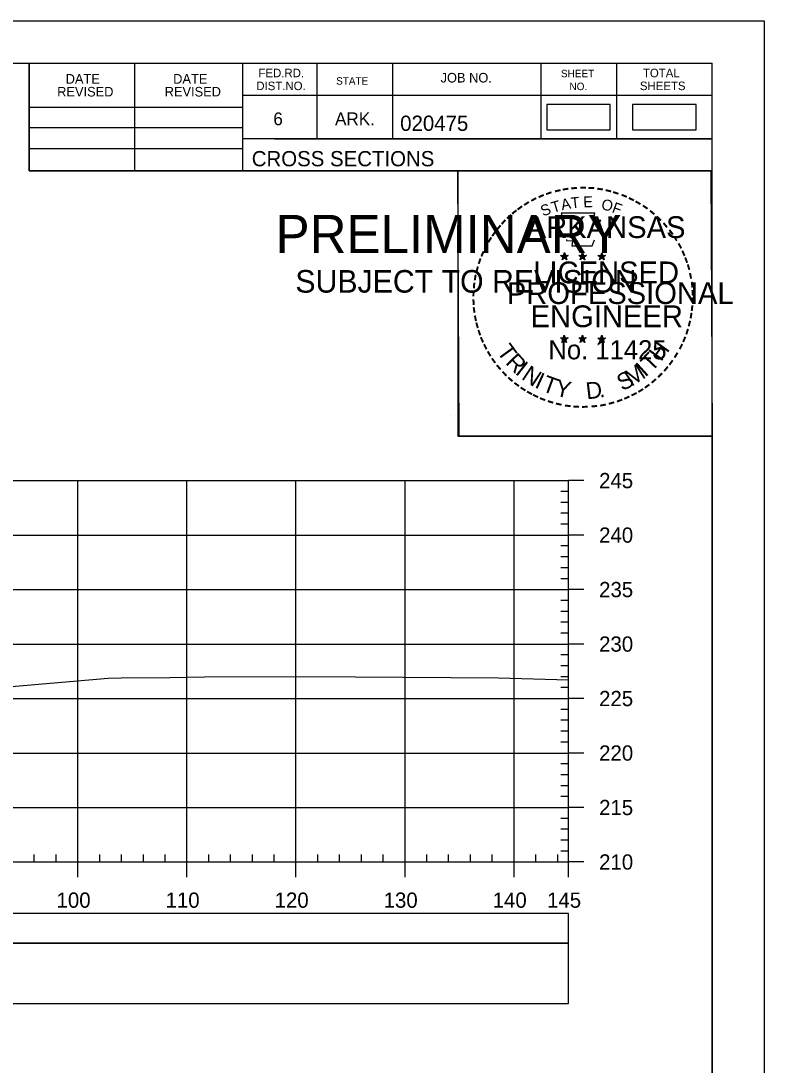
# Model space of a CAD drawing. Extents: x 1386544 to 1388153, y 379785 to 390999.
# Drawn here: x 1387472.7 to 1387540.9, y 379902.3 to 379998.1 of the extents above; entities that cross this region are included whole.
import ezdxf

# ---------------------------------------------------------------- set-up
doc = ezdxf.new("R2010")
doc.units = 0
for name, color, linetype in [('R_Axis', 7, 'Continuous'), ('R_Axis Annot', 7, 'Continuous'), ('R_Border', 7, 'Continuous'), ('R_Border PE', 7, 'Continuous'), ('R_Border Prem', 7, 'Continuous'), ('R_Exist Surface', 7, 'Continuous'), ('R_Grid', 7, 'Continuous'), ('R_No Plot', 7, 'Continuous'), ('S_SHOULDER', 7, 'Continuous')]:
    doc.layers.add(name, color=color, linetype=linetype)

msp = doc.modelspace()

# ---------------------------------------------------------------- linework, layer by layer
at = {"layer": 'R_Axis'}
for p, q in [((1387522.953, 379920.947), (1387522.953, 379955.947)), ((1387524.353, 379955.947), (1387522.953, 379955.947)), ((1387522.953, 379954.947), (1387522.253, 379954.947)), ((1387522.953, 379953.947), (1387522.253, 379953.947)), ((1387522.953, 379952.947), (1387522.253, 379952.947)), ((1387522.953, 379951.947), (1387522.253, 379951.947)), ((1387524.353, 379950.947), (1387522.953, 379950.947)), ((1387522.953, 379949.947), (1387522.253, 379949.947)), ((1387522.953, 379948.947), (1387522.253, 379948.947)), ((1387522.953, 379947.947), (1387522.253, 379947.947)), ((1387522.953, 379946.947), (1387522.253, 379946.947)), ((1387524.353, 379945.947), (1387522.953, 379945.947)), ((1387522.953, 379944.947), (1387522.253, 379944.947)), ((1387522.953, 379943.947), (1387522.253, 379943.947)), ((1387522.953, 379942.947), (1387522.253, 379942.947)), ((1387522.953, 379941.947), (1387522.253, 379941.947)), ((1387524.353, 379940.947), (1387522.953, 379940.947)), ((1387522.953, 379939.947), (1387522.253, 379939.947)), ((1387522.953, 379938.947), (1387522.253, 379938.947)), ((1387522.953, 379937.947), (1387522.253, 379937.947)), ((1387522.953, 379936.947), (1387522.253, 379936.947)), ((1387524.353, 379935.947), (1387522.953, 379935.947)), ((1387522.953, 379934.947), (1387522.253, 379934.947)), ((1387522.953, 379933.947), (1387522.253, 379933.947)), ((1387522.953, 379932.947), (1387522.253, 379932.947)), ((1387522.953, 379931.947), (1387522.253, 379931.947)), ((1387524.353, 379930.947), (1387522.953, 379930.947)), ((1387522.953, 379929.947), (1387522.253, 379929.947)), ((1387522.953, 379928.947), (1387522.253, 379928.947)), ((1387522.953, 379927.947), (1387522.253, 379927.947)), ((1387522.953, 379926.947), (1387522.253, 379926.947)), ((1387524.353, 379925.947), (1387522.953, 379925.947)), ((1387522.953, 379924.947), (1387522.253, 379924.947)), ((1387522.953, 379923.947), (1387522.253, 379923.947)), ((1387522.953, 379922.947), (1387522.253, 379922.947)), ((1387473.953, 379920.947), (1387473.953, 379921.647)), ((1387475.953, 379920.947), (1387475.953, 379921.647)), ((1387479.953, 379920.947), (1387479.953, 379921.647)), ((1387481.953, 379920.947), (1387481.953, 379921.647)), ((1387483.953, 379920.947), (1387483.953, 379921.647)), ((1387485.953, 379920.947), (1387485.953, 379921.647)), ((1387489.953, 379920.947), (1387489.953, 379921.647)), ((1387491.953, 379920.947), (1387491.953, 379921.647)), ((1387493.953, 379920.947), (1387493.953, 379921.647)), ((1387495.953, 379920.947), (1387495.953, 379921.647)), ((1387499.953, 379920.947), (1387499.953, 379921.647)), ((1387501.953, 379920.947), (1387501.953, 379921.647)), ((1387503.953, 379920.947), (1387503.953, 379921.647)), ((1387505.953, 379920.947), (1387505.953, 379921.647)), ((1387509.953, 379920.947), (1387509.953, 379921.647)), ((1387511.953, 379920.947), (1387511.953, 379921.647)), ((1387513.953, 379920.947), (1387513.953, 379921.647)), ((1387515.953, 379920.947), (1387515.953, 379921.647)), ((1387519.953, 379920.947), (1387519.953, 379921.647)), ((1387521.953, 379920.947), (1387521.953, 379921.647)), ((1387522.953, 379921.947), (1387522.253, 379921.947)), ((1387232.953, 379920.947), (1387522.953, 379920.947)), ((1387477.953, 379919.547), (1387477.953, 379920.947)), ((1387487.953, 379919.547), (1387487.953, 379920.947)), ((1387497.953, 379919.547), (1387497.953, 379920.947)), ((1387507.953, 379919.547), (1387507.953, 379920.947)), ((1387517.953, 379919.547), (1387517.953, 379920.947)), ((1387522.953, 379919.547), (1387522.953, 379920.947)), ((1387524.353, 379920.947), (1387522.953, 379920.947))]:
    msp.add_line(p, q, dxfattribs=at)
at = {"layer": 'R_Axis Annot'}
for points in [[(1387451.973, 379913.503), (1387522.953, 379913.503), (1387522.953, 379916.211), (1387451.973, 379916.211)], [(1387451.973, 379907.975), (1387522.953, 379907.975), (1387522.953, 379913.503), (1387451.973, 379913.503)]]:
    msp.add_lwpolyline(points, close=True, dxfattribs=at)
at = {"layer": 'R_Border'}
for p, q in [((1387219.953, 379994.24), (1387536.133, 379994.24)), ((1387473.493, 379984.36), (1387473.493, 379994.24)), ((1387483.173, 379984.36), (1387483.173, 379994.24)), ((1387493.033, 379994.24), (1387493.033, 379984.36)), ((1387499.873, 379994.24), (1387499.873, 379987.3)), ((1387506.813, 379994.24), (1387506.813, 379987.3)), ((1387520.393, 379994.24), (1387520.393, 379987.3)), ((1387527.333, 379994.24), (1387527.333, 379987.3)), ((1387536.133, 379788.78), (1387536.133, 379994.24)), ((1387536.133, 379991.3), (1387493.033, 379991.3)), ((1387536.133, 379991.32), (1387536.133, 379991.32)), ((1387473.493, 379990.22), (1387493.033, 379990.22)), ((1387473.493, 379988.36), (1387493.033, 379988.36)), ((1387473.493, 379986.42), (1387493.033, 379986.42)), ((1387536.133, 379987.3), (1387493.033, 379987.3)), ((1387495.993, 379987.3), (1387536.133, 379987.3)), ((1387536.133, 379984.36), (1387473.493, 379984.36))]:
    msp.add_line(p, q, dxfattribs=at)
at = {"layer": 'R_Border PE'}
for p, q in [((1387522.566, 379976.869), (1387522.525, 379976.617)), ((1387522.566, 379976.504), (1387522.566, 379976.869)), ((1387522.566, 379976.869), (1387522.615, 379976.619)), ((1387524.236, 379976.869), (1387524.195, 379976.617)), ((1387524.236, 379976.504), (1387524.236, 379976.869)), ((1387524.236, 379976.869), (1387524.285, 379976.619)), ((1387526, 379976.857), (1387525.959, 379976.605)), ((1387526, 379976.492), (1387526, 379976.857)), ((1387526, 379976.857), (1387526.049, 379976.607)), ((1387522.217, 379976.615), (1387522.566, 379976.504)), ((1387522.217, 379976.615), (1387522.47, 379976.57)), ((1387522.217, 379976.615), (1387522.454, 379976.493)), ((1387522.35, 379976.207), (1387522.566, 379976.504)), ((1387522.35, 379976.207), (1387522.476, 379976.451)), ((1387522.35, 379976.207), (1387522.564, 379976.424)), ((1387522.779, 379976.207), (1387522.564, 379976.421)), ((1387522.913, 379976.615), (1387522.566, 379976.504)), ((1387522.779, 379976.207), (1387522.566, 379976.504)), ((1387522.913, 379976.615), (1387522.627, 379976.566)), ((1387522.779, 379976.207), (1387522.642, 379976.498)), ((1387522.913, 379976.615), (1387522.709, 379976.513)), ((1387523.887, 379976.615), (1387524.236, 379976.504)), ((1387523.887, 379976.615), (1387524.14, 379976.57)), ((1387523.887, 379976.615), (1387524.124, 379976.493)), ((1387524.02, 379976.207), (1387524.236, 379976.504)), ((1387524.02, 379976.207), (1387524.146, 379976.451)), ((1387524.02, 379976.207), (1387524.234, 379976.424)), ((1387524.449, 379976.207), (1387524.234, 379976.421)), ((1387524.583, 379976.615), (1387524.236, 379976.504)), ((1387524.449, 379976.207), (1387524.236, 379976.504)), ((1387524.583, 379976.615), (1387524.297, 379976.566)), ((1387524.449, 379976.207), (1387524.312, 379976.498)), ((1387524.583, 379976.615), (1387524.379, 379976.513)), ((1387525.651, 379976.603), (1387526, 379976.492)), ((1387525.651, 379976.603), (1387525.904, 379976.558)), ((1387525.651, 379976.603), (1387525.888, 379976.481)), ((1387525.784, 379976.195), (1387526, 379976.492)), ((1387525.784, 379976.195), (1387525.91, 379976.439)), ((1387525.784, 379976.195), (1387525.998, 379976.412)), ((1387526.213, 379976.195), (1387525.998, 379976.409)), ((1387526.347, 379976.603), (1387526, 379976.492)), ((1387526.213, 379976.195), (1387526, 379976.492)), ((1387526.347, 379976.603), (1387526.061, 379976.554)), ((1387526.213, 379976.195), (1387526.076, 379976.486)), ((1387526.347, 379976.603), (1387526.143, 379976.501)), ((1387522.562, 379969.296), (1387522.521, 379969.044)), ((1387522.562, 379968.931), (1387522.562, 379969.296)), ((1387522.562, 379969.296), (1387522.611, 379969.046)), ((1387524.231, 379969.296), (1387524.19, 379969.044)), ((1387524.231, 379968.931), (1387524.231, 379969.296)), ((1387524.231, 379969.296), (1387524.28, 379969.046)), ((1387525.998, 379969.286), (1387525.957, 379969.034)), ((1387525.998, 379968.921), (1387525.998, 379969.286)), ((1387525.998, 379969.286), (1387526.047, 379969.036)), ((1387522.213, 379969.042), (1387522.562, 379968.931)), ((1387522.213, 379969.042), (1387522.466, 379968.997)), ((1387522.213, 379969.042), (1387522.45, 379968.92)), ((1387522.346, 379968.634), (1387522.562, 379968.931)), ((1387522.346, 379968.634), (1387522.472, 379968.878)), ((1387522.346, 379968.634), (1387522.56, 379968.851)), ((1387522.775, 379968.634), (1387522.56, 379968.848)), ((1387522.909, 379969.042), (1387522.562, 379968.931)), ((1387522.775, 379968.634), (1387522.562, 379968.931)), ((1387522.909, 379969.042), (1387522.623, 379968.993)), ((1387522.775, 379968.634), (1387522.638, 379968.925)), ((1387522.909, 379969.042), (1387522.705, 379968.94)), ((1387523.882, 379969.042), (1387524.231, 379968.931)), ((1387523.882, 379969.042), (1387524.135, 379968.997)), ((1387523.882, 379969.042), (1387524.119, 379968.92)), ((1387524.015, 379968.634), (1387524.231, 379968.931)), ((1387524.015, 379968.634), (1387524.141, 379968.878)), ((1387524.015, 379968.634), (1387524.229, 379968.851)), ((1387524.444, 379968.634), (1387524.229, 379968.848)), ((1387524.578, 379969.042), (1387524.231, 379968.931)), ((1387524.444, 379968.634), (1387524.231, 379968.931)), ((1387524.578, 379969.042), (1387524.292, 379968.993)), ((1387524.444, 379968.634), (1387524.307, 379968.925)), ((1387524.578, 379969.042), (1387524.374, 379968.94)), ((1387525.649, 379969.032), (1387525.998, 379968.921)), ((1387525.649, 379969.032), (1387525.902, 379968.987)), ((1387525.649, 379969.032), (1387525.886, 379968.91)), ((1387525.782, 379968.624), (1387525.998, 379968.921)), ((1387525.782, 379968.624), (1387525.908, 379968.868)), ((1387525.782, 379968.624), (1387525.996, 379968.841)), ((1387526.211, 379968.624), (1387525.996, 379968.838)), ((1387526.345, 379969.032), (1387525.998, 379968.921)), ((1387526.211, 379968.624), (1387525.998, 379968.921)), ((1387526.345, 379969.032), (1387526.059, 379968.983)), ((1387526.211, 379968.624), (1387526.074, 379968.915)), ((1387526.345, 379969.032), (1387526.141, 379968.93))]:
    msp.add_line(p, q, dxfattribs=at)
for points in [[(1387522.258, 379980.493), (1387522.527, 379979.666)], [(1387525.769, 379979.571), (1387525.911, 379979.855), (1387525.226, 379979.831), (1387525.374, 379980.493), (1387522.258, 379980.493)], [(1387522.75, 379978.07), (1387522.75, 379977.983), (1387523.313, 379977.964), (1387523.259, 379977.491), (1387525.129, 379977.491), (1387525.33, 379978.027)], [(1387522.566, 379976.869), (1387522.779, 379976.207), (1387522.217, 379976.615), (1387522.913, 379976.615), (1387522.35, 379976.207), (1387522.566, 379976.869)], [(1387524.236, 379976.869), (1387524.449, 379976.207), (1387523.887, 379976.615), (1387524.583, 379976.615), (1387524.02, 379976.207), (1387524.236, 379976.869)], [(1387526, 379976.857), (1387526.213, 379976.195), (1387525.651, 379976.603), (1387526.347, 379976.603), (1387525.784, 379976.195), (1387526, 379976.857)], [(1387522.562, 379969.296), (1387522.775, 379968.634), (1387522.213, 379969.042), (1387522.909, 379969.042), (1387522.346, 379968.634), (1387522.562, 379969.296)], [(1387524.231, 379969.296), (1387524.444, 379968.634), (1387523.882, 379969.042), (1387524.578, 379969.042), (1387524.015, 379968.634), (1387524.231, 379969.296)], [(1387525.998, 379969.286), (1387526.211, 379968.624), (1387525.649, 379969.032), (1387526.345, 379969.032), (1387525.782, 379968.624), (1387525.998, 379969.286)]]:
    msp.add_lwpolyline(points, dxfattribs=at)
for centre, radius in [((1387522.565, 379976.503), 0.172), ((1387522.565, 379976.503), 0.145), ((1387522.565, 379976.503), 0.116), ((1387522.565, 379976.503), 0.0991), ((1387522.565, 379976.503), 0.0747), ((1387522.565, 379976.503), 0.0495), ((1387522.565, 379976.503), 0.0296), ((1387524.235, 379976.503), 0.172), ((1387524.235, 379976.503), 0.145), ((1387524.235, 379976.503), 0.116), ((1387524.235, 379976.503), 0.0991), ((1387524.235, 379976.503), 0.0747), ((1387524.235, 379976.503), 0.0495), ((1387524.235, 379976.503), 0.0296), ((1387525.999, 379976.491), 0.172), ((1387525.999, 379976.491), 0.145), ((1387525.999, 379976.491), 0.116), ((1387525.999, 379976.491), 0.0991), ((1387525.999, 379976.491), 0.0747), ((1387525.999, 379976.491), 0.0495), ((1387525.999, 379976.491), 0.0296), ((1387522.561, 379968.93), 0.172), ((1387522.561, 379968.93), 0.145), ((1387522.561, 379968.93), 0.116), ((1387522.561, 379968.93), 0.0991), ((1387522.561, 379968.93), 0.0747), ((1387522.561, 379968.93), 0.0495), ((1387522.561, 379968.93), 0.0296), ((1387524.23, 379968.93), 0.172), ((1387524.23, 379968.93), 0.145), ((1387524.23, 379968.93), 0.116), ((1387524.23, 379968.93), 0.0991), ((1387524.23, 379968.93), 0.0747), ((1387524.23, 379968.93), 0.0495), ((1387524.23, 379968.93), 0.0296), ((1387525.997, 379968.92), 0.172), ((1387525.997, 379968.92), 0.145), ((1387525.997, 379968.92), 0.116), ((1387525.997, 379968.92), 0.0991), ((1387525.997, 379968.92), 0.0747), ((1387525.997, 379968.92), 0.0495), ((1387525.997, 379968.92), 0.0296)]:
    msp.add_circle(centre, radius, dxfattribs=at)
at = {"layer": 'R_Exist Surface'}
msp.add_lwpolyline([(1387418.427, 379935.14), (1387430.98, 379933.314), (1387432.066, 379933.318), (1387433.195, 379933.319), (1387435.096, 379933.508), (1387435.767, 379933.564), (1387440.888, 379934.13), (1387455.61, 379935.675), (1387470.418, 379936.924), (1387480.727, 379937.816), (1387481.922, 379937.832), (1387486.39, 379937.89), (1387491.142, 379937.967), (1387503.415, 379937.935), (1387516.527, 379937.858), (1387522.953, 379937.674)], dxfattribs=at)
at = {"layer": 'R_Grid'}
for p, q in [((1387232.953, 379955.947), (1387522.953, 379955.947)), ((1387477.953, 379920.947), (1387477.953, 379955.947)), ((1387487.953, 379920.947), (1387487.953, 379955.947)), ((1387497.953, 379920.947), (1387497.953, 379955.947)), ((1387507.953, 379920.947), (1387507.953, 379955.947)), ((1387517.953, 379920.947), (1387517.953, 379955.947)), ((1387522.953, 379920.947), (1387522.953, 379955.947)), ((1387232.953, 379950.947), (1387522.953, 379950.947)), ((1387232.953, 379945.947), (1387522.953, 379945.947)), ((1387232.953, 379940.947), (1387522.953, 379940.947)), ((1387232.953, 379935.947), (1387522.953, 379935.947)), ((1387232.953, 379930.947), (1387522.953, 379930.947)), ((1387232.953, 379925.947), (1387522.953, 379925.947)), ((1387232.953, 379920.947), (1387522.953, 379920.947))]:
    msp.add_line(p, q, dxfattribs=at)
at = {"layer": 'R_No Plot'}
for p, q in [((1387207.552, 379998.135), (1387540.885, 379998.135)), ((1387512.167, 379961.904), (1387512.167, 379961.904))]:
    msp.add_line(p, q, dxfattribs=at)
for points in [[(1387207.545, 379998.135), (1387540.885, 379998.135), (1387540.885, 379784.797), (1387207.545, 379784.797)], [(1387453.873, 379994.24), (1387473.493, 379994.24), (1387473.493, 379984.36), (1387489.605, 379984.36), (1387512.804, 379984.36), (1387512.804, 379960.027), (1387536.133, 379960.027), (1387536.133, 379788.78), (1387219.953, 379788.78), (1387219.953, 379994.24)], [(1387512.804, 379984.36), (1387536.012, 379984.36), (1387536.133, 379960.027), (1387512.925, 379960.027)]]:
    msp.add_lwpolyline(points, close=True, dxfattribs=at)
at = {"layer": 'S_SHOULDER'}
for points in [[(1387520.946, 379988.145), (1387526.779, 379988.145), (1387526.779, 379990.455), (1387520.946, 379990.455)], [(1387528.816, 379988.145), (1387534.649, 379988.145), (1387534.649, 379990.455), (1387528.816, 379990.455)]]:
    msp.add_lwpolyline(points, close=True, dxfattribs=at)

# ---------------------------------------------------------------- texts
at = {"layer": 'R_Axis Annot'}
for s, p in [('245', (1387525.753, 379955.247)), ('240', (1387525.753, 379950.247)), ('235', (1387525.753, 379945.247)), ('230', (1387525.753, 379940.247)), ('225', (1387525.753, 379935.247)), ('220', (1387525.753, 379930.247)), ('215', (1387525.753, 379925.247)), ('210', (1387525.753, 379920.247)), ('100', (1387475.991, 379916.747)), ('110', (1387485.991, 379916.747)), ('120', (1387495.991, 379916.747)), ('130', (1387505.991, 379916.747)), ('140', (1387515.991, 379916.747)), ('145', (1387520.978, 379916.747))]:
    msp.add_text(s, height=1.4, dxfattribs=at).set_placement(p)
at = {"layer": 'R_Border'}
for s, height, p in [('DATE', 0.8792, (1387476.83, 379992.376)), ('DATE', 0.8792, (1387486.69, 379992.376)), ('FED.RD.', 0.7819, (1387494.513, 379992.96)), ('JOB NO.', 0.8792, (1387511.213, 379992.48)), ('SHEET', 0.684, (1387522.253, 379992.96)), ('TOTAL', 0.7819, (1387529.773, 379992.96)), ('DIST.NO.', 0.7819, (1387494.313, 379991.78)), ('STATE', 0.684, (1387501.633, 379992.28)), ('NO.', 0.684, (1387523.033, 379991.78)), ('SHEETS', 0.7819, (1387529.493, 379991.78)), ('REVISED', 0.8792, (1387476.05, 379991.196)), ('REVISED', 0.8792, (1387485.91, 379991.196)), ('6', 1.172, (1387495.873, 379988.56)), ('ARK.', 1.1723, (1387501.533, 379988.56)), ('020475', 1.4, (1387507.508, 379988.04)), ('CROSS SECTIONS', 1.4, (1387493.896, 379984.79))]:
    msp.add_text(s, height=height, rotation=360, dxfattribs=at).set_placement(p)
at = {"layer": 'R_Border PE'}
for s, height, rotation, p in [('-', 1.6, 13.63015, (1387521.756, 379981.861)), ('-', 1.6, 10.21935, (1387522.434, 379982.023)), ('-', 1.6, 5.89682, (1387523.163, 379982.133)), ('-', 1.6, 0.18623, (1387523.935, 379982.205)), ('-', 1.6, 357.74304, (1387524.658, 379982.192)), ('-', 1.6, 352.16172, (1387525.402, 379982.136)), ('-', 1.6, 347.20489, (1387526.121, 379982.022)), ('-', 1.6, 28.79182, (1387519.739, 379981.034)), ('-', 1.6, 24.30721, (1387520.372, 379981.351)), ('-', 1.6, 19.17608, (1387521.006, 379981.62)), ('T', 1, 16.4036, (1387521.527, 379980.502)), ('A', 1, 11.21318, (1387522.353, 379980.753)), ('T', 1, 6.02276, (1387523.202, 379980.919)), ('E', 1, 0.83234, (1387524.307, 379981.029)), ('O', 1, 350.4515, (1387525.911, 379980.819)), ('-', 1.6, 342.3362, (1387526.756, 379981.867)), ('-', 1.6, 337.85509, (1387527.491, 379981.644)), ('-', 1.6, 334.12109, (1387528.122, 379981.373)), ('-', 1.6, 329.64089, (1387528.701, 379981.09)), ('-', 1.6, 38.95066, (1387518.088, 379979.891)), ('-', 1.6, 36.23174, (1387518.564, 379980.269)), ('-', 1.6, 34.06357, (1387519.142, 379980.664)), ('S', 1, 21.59401, (1387520.613, 379980.171)), ('F', 1, 340.07066, (1387526.865, 379980.591)), ('-', 1.6, 325.86266, (1387529.344, 379980.729)), ('-', 1.6, 320.52971, (1387529.954, 379980.303)), ('-', 1.6, 48.42305, (1387517.207, 379978.996)), ('-', 1.6, 42.96224, (1387517.655, 379979.474)), ('ARKANSAS', 2, 360, (1387519.111, 379978.205)), ('-', 1.6, 315.57859, (1387530.553, 379979.815)), ('-', 1.6, 54.23247, (1387516.391, 379977.943)), ('-', 1.6, 50.61417, (1387516.804, 379978.51)), ('-', 1.6, 309.87973, (1387531.122, 379979.265)), ('-', 1.6, 306.65218, (1387531.647, 379978.663)), ('-', 1.6, 58.07063, (1387516.066, 379977.416)), ('-', 1.4, 303.67529, (1387532.133, 379978.095)), ('-', 1.6, 67.77427, (1387515.494, 379976.191)), ('-', 1.6, 62.87135, (1387515.753, 379976.802)), ('-', 1.6, 299.66835, (1387532.452, 379977.488)), ('-', 1.6, 294.66279, (1387532.776, 379976.876)), ('-', 1.6, 72.39447, (1387515.275, 379975.561)), ('LICENSED', 2, 360, (1387519.709, 379974.056)), ('DWB', 0.01, 360, (1387522.554, 379976.499)), ('DWB', 0.01, 360, (1387524.223, 379976.499)), ('DWB', 0.01, 360, (1387525.988, 379976.488)), ('-', 1.6, 290.57283, (1387533.033, 379976.299)), ('-', 1.6, 75.46096, (1387515.078, 379974.847)), ('-', 1.6, 285.12326, (1387533.267, 379975.719)), ('-', 1.6, 280.54934, (1387533.467, 379974.977)), ('-', 1.6, 85.18634, (1387514.87, 379973.443)), ('-', 1.6, 81.20126, (1387514.946, 379974.134)), ('PROFESSIONAL', 2, 360, (1387517.285, 379972.152)), ('-', 1.6, 276.59616, (1387533.629, 379974.209)), ('-', 1.6, 89.06224, (1387514.845, 379972.742)), ('-', 1.6, 274.33011, (1387533.689, 379973.487)), ('-', 1.6, 94.19588, (1387514.88, 379972.017)), ('ENGINEER', 2, 360, (1387519.472, 379970.027)), ('-', 1.6, 263.5172, (1387533.704, 379972.189)), ('-', 1.6, 269.94067, (1387533.723, 379972.855)), ('-', 1.6, 98.94793, (1387514.952, 379971.35)), ('-', 1.6, 101.71495, (1387515.087, 379970.617)), ('-', 1.6, 260.99529, (1387533.633, 379971.535)), ('-', 1.6, 105.45785, (1387515.249, 379970.022)), ('-', 1.6, 255.7626, (1387533.523, 379970.857)), ('-', 1.6, 109.08742, (1387515.464, 379969.391)), ('-', 1.6, 114.06432, (1387515.718, 379968.795)), ('-', 1.6, 247.88866, (1387533.119, 379969.464)), ('-', 1.6, 252.86809, (1387533.342, 379970.137)), ('-', 1.6, 115.72885, (1387516.023, 379968.177)), ('T', 1.54, 306.04056, (1387516.322, 379967.769)), ('No. 11425', 1.757, 360, (1387521.1, 379967.076)), ('DWB', 0.01, 360, (1387522.55, 379968.926)), ('DWB', 0.01, 360, (1387524.219, 379968.926)), ('DWB', 0.01, 360, (1387525.986, 379968.916)), ('H', 1.54, 54.60883, (1387531.442, 379966.804)), ('-', 1.6, 244.61971, (1387532.857, 379968.835)), ('-', 1.6, 120.44712, (1387516.38, 379967.591)), ('R', 1.54, 314.00497, (1387517.085, 379966.722)), ('T', 1.54, 46.64442, (1387530.553, 379965.862)), ('-', 1.6, 239.07125, (1387532.463, 379968.083)), ('-', 1.6, 125.89344, (1387516.783, 379967.03)), ('-', 1.6, 130.71812, (1387517.245, 379966.478)), ('I', 1.54, 321.96938, (1387517.985, 379965.789)), ('N', 1.54, 326.50021, (1387518.552, 379965.318)), ('M', 1.54, 32.65632, (1387528.707, 379964.537)), ('I', 1.54, 42.11359, (1387529.991, 379965.384)), ('-', 1.6, 231.25377, (1387531.631, 379966.864)), ('-', 1.6, 233.84524, (1387532.061, 379967.43)), ('-', 1.6, 134.22381, (1387517.762, 379965.933)), ('-', 1.6, 138.93382, (1387518.287, 379965.469)), ('I', 1.54, 335.36034, (1387519.76, 379964.532)), ('T', 1.54, 339.89117, (1387520.421, 379964.205)), ('S', 1.54, 26.9312, (1387527.868, 379964.131)), ('-', 1.6, 221.08509, (1387530.63, 379965.791)), ('-', 1.6, 225.76533, (1387531.152, 379966.3)), ('-', 1.6, 144.64634, (1387518.843, 379965.063)), ('-', 1.6, 148.08978, (1387519.404, 379964.692)), ('Y', 1.54, 347.85558, (1387521.638, 379963.759)), ('D', 1.54, 6.39691, (1387524.623, 379963.401)), ('-', 1.6, 212.24909, (1387529.547, 379964.932)), ('-', 1.6, 215.73633, (1387530.081, 379965.319)), ('-', 1.6, 151.57039, (1387519.983, 379964.367)), ('-', 1.6, 154.60019, (1387520.505, 379964.12)), ('-', 1.6, 158.56121, (1387521.129, 379963.866)), ('.', 1.54, 13.76417, (1387525.815, 379963.528)), ('-', 1.6, 200.71842, (1387527.746, 379963.994)), ('-', 1.6, 204.25161, (1387528.365, 379964.267)), ('-', 1.6, 207.35684, (1387528.989, 379964.586)), ('-', 1.6, 162.79826, (1387521.816, 379963.653)), ('-', 1.6, 167.55551, (1387522.531, 379963.489)), ('-', 1.6, 173.11546, (1387523.303, 379963.379)), ('-', 1.6, 176.51827, (1387524.051, 379963.326)), ('-', 1.6, 181.59176, (1387524.795, 379963.345)), ('-', 1.6, 185.81666, (1387525.604, 379963.421)), ('-', 1.6, 191.28576, (1387526.34, 379963.553)), ('-', 1.6, 195.47429, (1387527.069, 379963.752))]:
    msp.add_text(s, height=height, rotation=rotation, dxfattribs=at).set_placement(p)
at = {"layer": 'R_Border Prem'}
for s, height, p in [('PRELIMINARY', 3.5, (1387496.084, 379976.823)), ('DWB', 0.01, (1387496.83, 379978.672)), ('SUBJECT TO REVISION', 2.07511, (1387497.893, 379973.194))]:
    msp.add_text(s, height=height, rotation=360, dxfattribs=at).set_placement(p)

doc.saveas('drawing.dxf')
